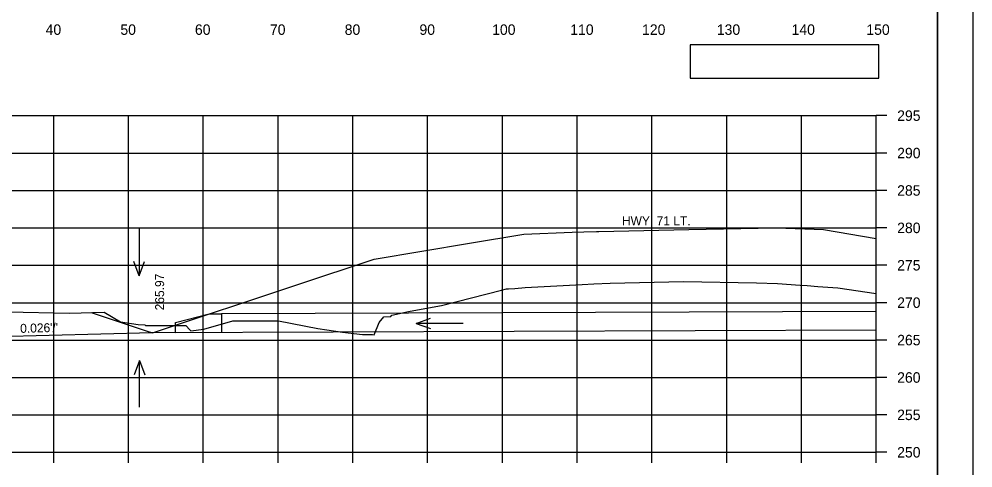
# Model space of a CAD drawing. Extents: x 285 to 4233, y -659 to 3710.
# Drawn here: x 4105.7 to 4233.3, y -284 to -224 of the extents above; entities that cross this region are included whole.
import ezdxf

# ---------------------------------------------------------------- set-up
doc = ezdxf.new("R2010")
doc.units = 0
for name, color, linetype in [('R_Axis', 7, 'Continuous'), ('R_Axis Annot', 7, 'Continuous'), ('R_Border', 7, 'Continuous'), ('R_Draft', 7, 'Continuous'), ('R_Exist Surface', 7, 'Continuous'), ('R_Fin Surface', 7, 'Continuous'), ('R_Grid', 7, 'Continuous'), ('R_No Plot', 7, 'Continuous'), ('R_Water', 7, 'Continuous'), ('R_Water Annot', 7, 'Continuous'), ('R_Xsect Elev', 7, 'Continuous')]:
    doc.layers.add(name, color=color, linetype=linetype)

# ---------------------------------------------------------------- blocks, each defined once
blk = doc.blocks.new('FES30LT_P')
at = {"layer": 'R_Water'}
blk.add_lwpolyline([(1.646, 0), (1.646, -2.5), (-4.5, -2.5), (-4.5, -1.115), (0, 0)], close=True, dxfattribs=at)

msp = doc.modelspace()

# ---------------------------------------------------------------- linework, layer by layer
at = {"layer": 'R_Axis'}
for p, q in [((4220.38, -281.92), (4220.38, -236.92)), ((4221.78, -236.92), (4220.38, -236.92)), ((4221.78, -241.92), (4220.38, -241.92)), ((4221.78, -246.92), (4220.38, -246.92)), ((4221.78, -251.92), (4220.38, -251.92)), ((4221.78, -256.92), (4220.38, -256.92)), ((4221.78, -261.92), (4220.38, -261.92)), ((4221.78, -266.92), (4220.38, -266.92)), ((4221.78, -271.92), (4220.38, -271.92)), ((4221.78, -276.92), (4220.38, -276.92)), ((3920.38, -281.92), (4220.38, -281.92)), ((4110.38, -283.32), (4110.38, -281.92)), ((4120.38, -283.32), (4120.38, -281.92)), ((4130.38, -283.32), (4130.38, -281.92)), ((4140.38, -283.32), (4140.38, -281.92)), ((4150.38, -283.32), (4150.38, -281.92)), ((4160.38, -283.32), (4160.38, -281.92)), ((4170.38, -283.32), (4170.38, -281.92)), ((4180.38, -283.32), (4180.38, -281.92)), ((4190.38, -283.32), (4190.38, -281.92)), ((4200.38, -283.32), (4200.38, -281.92)), ((4210.38, -283.32), (4210.38, -281.92)), ((4220.38, -283.32), (4220.38, -281.92)), ((4221.78, -281.92), (4220.38, -281.92))]:
    msp.add_line(p, q, dxfattribs=at)
at = {"layer": 'R_Axis Annot'}
msp.add_lwpolyline([(4195.48, -231.91), (4220.73, -231.91), (4220.73, -227.45), (4195.48, -227.45)], close=True, dxfattribs=at)
at = {"layer": 'R_Border'}
msp.add_line((4228.56, -361.92), (4228.56, -156.46), dxfattribs=at)
at = {"layer": 'R_Draft'}
msp.add_line((4123.59, -265.95), (4097.52, -266.62), dxfattribs=at)
at = {"layer": 'R_Exist Surface'}
msp.add_lwpolyline([(4104.23, -263.14), (4112.47, -263.32), (4117.14, -263.17), (4119.32, -264.46), (4121.66, -264.83), (4122.55, -264.88), (4122.66, -264.99), (4127.27, -264.96), (4128.06, -264.96), (4128.56, -265.56), (4128.73, -265.69), (4130.47, -265.45), (4134.31, -264.36), (4140.44, -264.35), (4145.69, -265.37), (4146.91, -265.57), (4149.01, -265.87), (4151.66, -266.16), (4153.02, -266.17), (4153.22, -266.2), (4153.89, -264.56), (4154.51, -263.8), (4155.44, -263.75), (4155.6, -263.6), (4157.82, -263.09), (4161.01, -262.5), (4162.24, -262.3), (4170.28, -260.25), (4170.95, -260.07), (4171.2, -260.09), (4172.04, -260.03), (4173.41, -259.89), (4181.07, -259.47), (4182.62, -259.38), (4184.78, -259.33), (4194.61, -259.08), (4204.38, -259.28), (4207.16, -259.34), (4210.2, -259.57), (4211.14, -259.63), (4212.55, -259.74), (4215.24, -259.94), (4220.38, -260.69)], dxfattribs=at)
at = {"layer": 'R_Fin Surface'}
msp.add_lwpolyline([(4115.37, -263.23), (4122.75, -265.67), (4123.59, -265.95), (4142.87, -259.54), (4153.21, -256.09), (4165.98, -253.97), (4173.25, -252.76), (4179.72, -252.5), (4181.27, -252.44), (4182.96, -252.41), (4183.27, -252.4), (4195.33, -252.16), (4204.57, -251.98), (4207.32, -251.92), (4208.28, -251.96), (4213.33, -252.16), (4220.38, -253.33)], dxfattribs=at)
at = {"layer": 'R_Grid'}
for p, q in [((3920.38, -236.92), (4220.38, -236.92)), ((4110.38, -281.92), (4110.38, -236.92)), ((4120.38, -281.92), (4120.38, -236.92)), ((4130.38, -281.92), (4130.38, -236.92)), ((4140.38, -281.92), (4140.38, -236.92)), ((4150.38, -281.92), (4150.38, -236.92)), ((4160.38, -281.92), (4160.38, -236.92)), ((4170.38, -281.92), (4170.38, -236.92)), ((4180.38, -281.92), (4180.38, -236.92)), ((4190.38, -281.92), (4190.38, -236.92)), ((4200.38, -281.92), (4200.38, -236.92)), ((4210.38, -281.92), (4210.38, -236.92)), ((4220.38, -281.92), (4220.38, -236.92)), ((3920.38, -241.92), (4220.38, -241.92)), ((3920.38, -246.92), (4220.38, -246.92)), ((3920.38, -251.92), (4220.38, -251.92)), ((3920.38, -256.92), (4220.38, -256.92)), ((3920.38, -261.92), (4220.38, -261.92)), ((3920.38, -266.92), (4220.38, -266.92)), ((3920.38, -271.92), (4220.38, -271.92)), ((3920.38, -276.92), (4220.38, -276.92)), ((3920.38, -281.92), (4220.38, -281.92))]:
    msp.add_line(p, q, dxfattribs=at)
at = {"layer": 'R_No Plot'}
for points in [[(3899.97, -152.57), (4233.31, -152.57), (4233.31, -365.9), (3899.97, -365.9)], [(4146.3, -156.46), (4165.92, -156.46), (4165.92, -166.34), (4182.03, -166.34), (4205.23, -166.34), (4205.35, -194.5), (4228.56, -194.5), (4228.56, -361.92), (3912.38, -361.92), (3912.38, -156.46)]]:
    msp.add_lwpolyline(points, close=True, dxfattribs=at)
at = {"layer": 'R_Water'}
for p, q in [((4220.38, -263.11), (4132.81, -263.42)), ((4220.38, -265.61), (4123.53, -265.96))]:
    msp.add_line(p, q, dxfattribs=at)
at = {"layer": 'R_Water Annot'}
for p, q in [((4121.79, -252.07), (4121.81, -258.35)), ((4121.81, -258.35), (4121.1, -256.43)), ((4121.81, -258.35), (4122.5, -256.43)), ((4158.85, -264.69), (4160.77, -263.99)), ((4165.13, -264.69), (4158.85, -264.69)), ((4158.85, -264.69), (4160.77, -265.39)), ((4121.84, -269.63), (4121.14, -271.55)), ((4121.84, -275.91), (4121.84, -269.63)), ((4121.84, -269.63), (4122.54, -271.55))]:
    msp.add_line(p, q, dxfattribs=at)

# ---------------------------------------------------------------- block references
at = {"layer": 'R_Water', "rotation": 0.20328771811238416}
msp.add_blockref('FES30LT_P', (4131.16, -263.43), dxfattribs=at)

# ---------------------------------------------------------------- texts
at = {"layer": 'R_Axis Annot'}
for s, p in [('40', (4109.29, -226.12)), ('50', (4119.29, -226.12)), ('60', (4129.26, -226.12)), ('70', (4139.29, -226.12)), ('80', (4149.29, -226.12)), ('90', (4159.29, -226.12)), ('100', (4169.01, -226.12)), ('110', (4179.46, -226.12)), ('120', (4189.06, -226.12)), ('130', (4199.06, -226.12)), ('140', (4209.06, -226.12)), ('150', (4219.06, -226.12)), ('295', (4223.18, -237.62)), ('290', (4223.18, -242.62)), ('285', (4223.18, -247.62)), ('280', (4223.18, -252.62)), ('275', (4223.18, -257.62)), ('270', (4223.18, -262.62)), ('265', (4223.18, -267.62)), ('260', (4223.18, -272.62)), ('255', (4223.18, -277.62)), ('250', (4223.18, -282.62))]:
    msp.add_text(s, height=1.4, dxfattribs=at).set_placement(p)
at = {"layer": 'R_Draft'}
msp.add_text("0.026'/'", height=1.2, rotation=1.4657, dxfattribs=at).set_placement((4105.9, -265.96))
at = {"layer": 'R_Water'}
msp.add_text('HWY. 71 LT.', height=1.2, dxfattribs=at).set_placement((4186.37, -251.58))
at = {"layer": 'R_Xsect Elev'}
msp.add_text('265.97', height=1.2, rotation=90, dxfattribs=at).set_placement((4125.14, -262.95))

doc.saveas('drawing.dxf')
